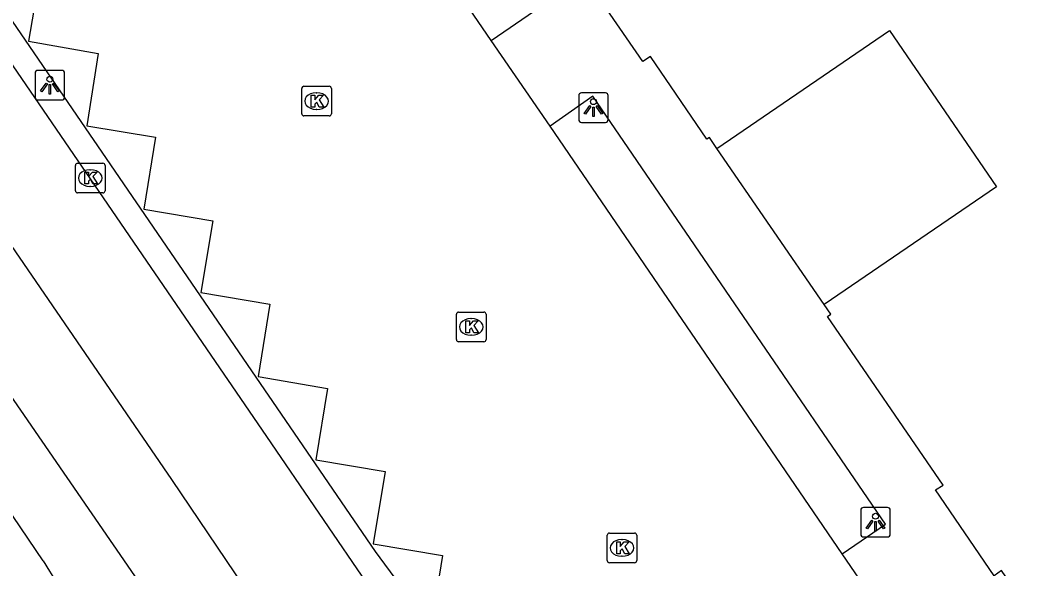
# Model space of a CAD drawing. Extents: x 155275 to 156263, y 382654 to 383635.
# Drawn here: x 155775.02 to 155809.33, y 383122.29 to 383140.81 of the extents above; entities that cross this region are included whole.
import ezdxf

# ---------------------------------------------------------------- set-up
doc = ezdxf.new("R2010")
doc.units = 0
for name, color, linetype in [('IMGEO_Berm_groen', 7, 'Continuous'), ('IMGEO_Hek', 7, 'Continuous'), ('IMGEO_Kolk', 7, 'Continuous'), ('IMGEO_Lichtpunt', 7, 'Continuous'), ('IMGEO_Pand', 7, 'Continuous'), ('IMGEO_Parkeervlak_open', 7, 'Continuous'), ('IMGEO_Rijbaan_lokaal_gesloten', 7, 'Continuous'), ('IMGEO_Voetpad_open', 7, 'Continuous'), ('IMGEO_Waterloop', 7, 'Continuous')]:
    doc.layers.add(name, color=color, linetype=linetype)

msp = doc.modelspace()

# ---------------------------------------------------------------- linework, layer by layer
at = {"layer": 'IMGEO_Berm_groen'}
msp.add_lwpolyline([(155784.54, 383114.753), (155782.141, 383117.324), (155758.409, 383151.79)], dxfattribs=at)
at = {"layer": 'IMGEO_Hek'}
msp.add_lwpolyline([(155766.524, 383152.779), (155786.998, 383122.868), (155788.645, 383120.644), (155788.886, 383120.367)], dxfattribs=at)
at = {"layer": 'IMGEO_Kolk'}
for p, q in [((155784.519, 383137.651), (155784.519, 383138.503)), ((155784.594, 383138.577), (155785.446, 383138.577)), ((155785.007, 383138.357), (155785.032, 383138.357)), ((155785.52, 383138.503), (155785.52, 383137.651)), ((155785.446, 383137.577), (155784.594, 383137.577)), ((155785.03, 383137.797), (155785.005, 383137.797)), ((155776.879, 383135.054), (155776.879, 383135.906)), ((155776.954, 383135.98), (155777.806, 383135.98)), ((155777.88, 383135.906), (155777.88, 383135.054)), ((155777.367, 383135.76), (155777.392, 383135.76)), ((155777.39, 383135.2), (155777.365, 383135.2)), ((155777.806, 383134.98), (155776.954, 383134.98)), ((155789.742, 383130.028), (155789.742, 383130.88)), ((155789.817, 383130.954), (155790.669, 383130.954)), ((155790.23, 383130.734), (155790.255, 383130.734)), ((155790.743, 383130.88), (155790.743, 383130.028)), ((155790.253, 383130.174), (155790.228, 383130.174)), ((155790.669, 383129.954), (155789.817, 383129.954)), ((155794.908, 383123.493), (155795.76, 383123.493)), ((155794.833, 383122.567), (155794.833, 383123.419)), ((155795.321, 383123.273), (155795.346, 383123.273)), ((155795.834, 383123.419), (155795.834, 383122.567)), ((155795.76, 383122.493), (155794.908, 383122.493)), ((155795.344, 383122.713), (155795.319, 383122.713))]:
    msp.add_line(p, q, dxfattribs=at)
for points in [[(155784.519, 383137.651), (155784.519, 383138.503)], [(155784.594, 383138.577), (155785.446, 383138.577)], [(155784.84, 383138.277), (155784.963, 383138.277), (155784.963, 383138.126), (155785.093, 383138.277), (155785.257, 383138.277), (155785.111, 383138.126), (155785.264, 383137.877), (155785.112, 383137.877), (155785.027, 383138.041), (155784.963, 383137.974), (155784.963, 383137.877), (155784.84, 383137.877), (155784.84, 383138.277)], [(155785.52, 383138.503), (155785.52, 383137.651)], [(155785.446, 383137.577), (155784.594, 383137.577)], [(155776.879, 383135.054), (155776.879, 383135.906)], [(155776.954, 383135.98), (155777.806, 383135.98)], [(155777.88, 383135.906), (155777.88, 383135.054)], [(155777.2, 383135.68), (155777.323, 383135.68), (155777.323, 383135.529), (155777.453, 383135.68), (155777.617, 383135.68), (155777.471, 383135.529), (155777.624, 383135.28), (155777.472, 383135.28), (155777.387, 383135.444), (155777.323, 383135.377), (155777.323, 383135.28), (155777.2, 383135.28), (155777.2, 383135.68)], [(155777.806, 383134.98), (155776.954, 383134.98)], [(155789.742, 383130.028), (155789.742, 383130.88)], [(155789.817, 383130.954), (155790.669, 383130.954)], [(155790.743, 383130.88), (155790.743, 383130.028)], [(155790.063, 383130.654), (155790.186, 383130.654), (155790.186, 383130.503), (155790.316, 383130.654), (155790.48, 383130.654), (155790.334, 383130.503), (155790.487, 383130.254), (155790.335, 383130.254), (155790.25, 383130.418), (155790.186, 383130.351), (155790.186, 383130.254), (155790.063, 383130.254), (155790.063, 383130.654)], [(155790.669, 383129.954), (155789.817, 383129.954)], [(155794.908, 383123.493), (155795.76, 383123.493)], [(155794.833, 383122.567), (155794.833, 383123.419)], [(155795.154, 383123.193), (155795.277, 383123.193), (155795.277, 383123.042), (155795.407, 383123.193), (155795.571, 383123.193), (155795.425, 383123.042), (155795.578, 383122.793), (155795.426, 383122.793), (155795.341, 383122.957), (155795.277, 383122.89), (155795.277, 383122.793), (155795.154, 383122.793), (155795.154, 383123.193)], [(155795.834, 383123.419), (155795.834, 383122.567)], [(155795.76, 383122.493), (155794.908, 383122.493)]]:
    msp.add_lwpolyline(points, dxfattribs=at)
for centre, start, end in [((155784.596, 383138.501), 91.552, 178.448), ((155784.596, 383138.501), 91.552, 178.448), ((155785.444, 383138.501), 1.552, 88.448), ((155785.444, 383138.501), 1.552, 88.448), ((155784.596, 383137.653), 181.552, 268.448), ((155784.596, 383137.653), 181.552, 268.448), ((155785.444, 383137.653), 271.552, 358.448), ((155785.444, 383137.653), 271.552, 358.448), ((155776.956, 383135.904), 91.552, 178.448), ((155776.956, 383135.904), 91.552, 178.448), ((155777.804, 383135.904), 1.552, 88.448), ((155777.804, 383135.904), 1.552, 88.448), ((155776.956, 383135.056), 181.552, 268.448), ((155776.956, 383135.056), 181.552, 268.448), ((155777.804, 383135.056), 271.552, 358.448), ((155777.804, 383135.056), 271.552, 358.448), ((155789.819, 383130.878), 91.552, 178.448), ((155789.819, 383130.878), 91.552, 178.448), ((155790.667, 383130.878), 1.552, 88.448), ((155790.667, 383130.878), 1.552, 88.448), ((155789.819, 383130.03), 181.552, 268.448), ((155789.819, 383130.03), 181.552, 268.448), ((155790.667, 383130.03), 271.552, 358.448), ((155790.667, 383130.03), 271.552, 358.448), ((155794.91, 383123.417), 91.552, 178.448), ((155794.91, 383123.417), 91.552, 178.448), ((155795.758, 383123.417), 1.552, 88.448), ((155795.758, 383123.417), 1.552, 88.448), ((155794.91, 383122.569), 181.552, 268.448), ((155794.91, 383122.569), 181.552, 268.448), ((155795.758, 383122.569), 271.552, 358.448), ((155795.758, 383122.569), 271.552, 358.448)]:
    msp.add_arc(centre, 0.0765, start, end, dxfattribs=at)
for centre, major_axis, ratio, start_param, end_param in [((155785.006, 383138.077), (-0.387, 0.002), 0.722429, 4.712389, 7.853982), ((155785.031, 383138.077), (-0.39, 0.002), 0.717154, 1.570796, 4.712389), ((155777.366, 383135.48), (-0.387, 0.002), 0.722429, 4.712389, 7.853982), ((155777.391, 383135.48), (-0.39, 0.002), 0.717154, 1.570796, 4.712389), ((155790.229, 383130.454), (-0.387, 0.002), 0.722429, 4.712389, 7.853982), ((155790.254, 383130.454), (-0.39, 0.002), 0.717154, 1.570796, 4.712389), ((155795.32, 383122.993), (-0.387, 0.002), 0.722429, 4.712389, 7.853982), ((155795.345, 383122.993), (-0.39, 0.002), 0.717154, 1.570796, 4.712389)]:
    msp.add_ellipse(centre, major_axis=major_axis, ratio=ratio, start_param=start_param, end_param=end_param, dxfattribs=at)
at = {"layer": 'IMGEO_Lichtpunt'}
for p, q in [((155775.518, 383139.02), (155775.518, 383138.213)), ((155775.518, 383139.02), (155775.518, 383138.213)), ((155776.42, 383139.115), (155775.612, 383139.115)), ((155776.42, 383139.115), (155775.612, 383139.115)), ((155776.514, 383138.213), (155776.514, 383139.02)), ((155776.514, 383138.213), (155776.514, 383139.02)), ((155793.871, 383138.262), (155793.871, 383137.455)), ((155793.871, 383138.262), (155793.871, 383137.455)), ((155794.773, 383138.357), (155793.965, 383138.357)), ((155794.773, 383138.357), (155793.965, 383138.357)), ((155794.867, 383137.455), (155794.867, 383138.262)), ((155794.867, 383137.455), (155794.867, 383138.262)), ((155775.612, 383138.119), (155776.42, 383138.119)), ((155775.612, 383138.119), (155776.42, 383138.119)), ((155793.965, 383137.361), (155794.773, 383137.361)), ((155793.965, 383137.361), (155794.773, 383137.361)), ((155803.393, 383124.263), (155803.393, 383123.456)), ((155803.393, 383124.263), (155803.393, 383123.456)), ((155804.295, 383124.358), (155803.487, 383124.358)), ((155804.295, 383124.358), (155803.487, 383124.358)), ((155804.389, 383123.456), (155804.389, 383124.263)), ((155804.389, 383123.456), (155804.389, 383124.263)), ((155803.487, 383123.362), (155804.295, 383123.362)), ((155803.487, 383123.362), (155804.295, 383123.362))]:
    msp.add_line(p, q, dxfattribs=at)
for points in [[(155775.892, 383138.684), (155775.931, 383138.656), (155775.743, 383138.394), (155775.705, 383138.421), (155775.892, 383138.684)], [(155775.994, 383138.636), (155776.041, 383138.636), (155776.041, 383138.314), (155775.994, 383138.314), (155775.994, 383138.636)], [(155776.104, 383138.656), (155776.142, 383138.683), (155776.329, 383138.421), (155776.29, 383138.393), (155776.104, 383138.656)], [(155794.245, 383137.926), (155794.284, 383137.898), (155794.096, 383137.636), (155794.058, 383137.663), (155794.245, 383137.926)], [(155794.457, 383137.898), (155794.495, 383137.925), (155794.682, 383137.663), (155794.643, 383137.635), (155794.457, 383137.898)], [(155794.347, 383137.878), (155794.394, 383137.878), (155794.394, 383137.556), (155794.347, 383137.556), (155794.347, 383137.878)], [(155803.767, 383123.927), (155803.806, 383123.899), (155803.618, 383123.637), (155803.58, 383123.664), (155803.767, 383123.927)], [(155803.869, 383123.879), (155803.916, 383123.879), (155803.916, 383123.557), (155803.869, 383123.557), (155803.869, 383123.879)], [(155803.979, 383123.899), (155804.017, 383123.926), (155804.204, 383123.664), (155804.165, 383123.636), (155803.979, 383123.899)]]:
    msp.add_lwpolyline(points, dxfattribs=at)
for centre in [(155776.017, 383138.818), (155794.37, 383138.06), (155803.892, 383124.061)]:
    msp.add_circle(centre, 0.0994, dxfattribs=at)
for centre, start, end in [((155775.612, 383139.02), 90, 180), ((155775.612, 383139.02), 90, 180), ((155776.42, 383139.02), 0, 90), ((155776.42, 383139.02), 0, 90), ((155793.965, 383138.262), 90, 180), ((155793.965, 383138.262), 90, 180), ((155794.773, 383138.262), 0, 90), ((155794.773, 383138.262), 0, 90), ((155775.612, 383138.213), 180, 270), ((155775.612, 383138.213), 180, 270), ((155776.42, 383138.213), 270, 0), ((155776.42, 383138.213), 270, 360), ((155793.965, 383137.455), 180, 270), ((155793.965, 383137.455), 180, 270), ((155794.773, 383137.455), 270, 0), ((155794.773, 383137.455), 270, 360), ((155803.487, 383124.263), 90, 180), ((155803.487, 383124.263), 90, 180), ((155804.295, 383124.263), 0, 90), ((155804.295, 383124.263), 0, 90), ((155803.487, 383123.456), 180, 270), ((155803.487, 383123.456), 180, 270), ((155804.295, 383123.456), 270, 0), ((155804.295, 383123.456), 270, 360)]:
    msp.add_arc(centre, 0.0946, start, end, dxfattribs=at)
at = {"layer": 'IMGEO_Pand'}
for points in [[(155798.535, 383136.477), (155798.283, 383136.844), (155798.203, 383136.79), (155796.29, 383139.587), (155796.036, 383139.416), (155794.053, 383142.299), (155794.317, 383142.48), (155790.182, 383148.489)], [(155798.535, 383136.477), (155804.365, 383140.467), (155807.976, 383135.188), (155802.155, 383131.212)], [(155810.318, 383119.059), (155808.143, 383122.233), (155807.894, 383122.052), (155805.916, 383124.959), (155806.176, 383125.114), (155802.277, 383130.811), (155802.381, 383130.883), (155802.155, 383131.212)]]:
    msp.add_lwpolyline(points, dxfattribs=at)
at = {"layer": 'IMGEO_Parkeervlak_open'}
for points in [[(155790.911, 383140.128), (155781.465, 383153.946)], [(155775.716, 383142.535), (155775.295, 383140.106), (155777.652, 383139.687), (155777.259, 383137.245), (155779.579, 383136.861), (155779.193, 383134.427), (155781.52, 383134.035), (155781.115, 383131.62), (155783.442, 383131.225), (155783.045, 383128.777), (155785.395, 383128.378), (155784.995, 383125.961), (155787.34, 383125.57), (155786.932, 383123.131), (155789.271, 383122.733), (155788.886, 383120.367)], [(155802.77, 383122.798), (155792.908, 383137.228)]]:
    msp.add_lwpolyline(points, dxfattribs=at)
at = {"layer": 'IMGEO_Rijbaan_lokaal_gesloten'}
for points in [[(155758.059, 383157.486), (155780.119, 383125.298), (155783.179, 383120.765), (155786.155, 383116.74), (155790.154, 383112.31)], [(155786.878, 383121.572), (155783.337, 383126.756), (155768.25, 383148.807), (155765.932, 383152.187)]]:
    msp.add_lwpolyline(points, dxfattribs=at)
at = {"layer": 'IMGEO_Voetpad_open'}
for points in [[(155790.911, 383140.128), (155792.378, 383141.131), (155782.933, 383154.947), (155781.465, 383153.946)], [(155792.908, 383137.228), (155790.911, 383140.128)], [(155802.77, 383122.798), (155804.227, 383123.794), (155794.349, 383138.244), (155792.908, 383137.228)], [(155802.155, 383131.212), (155798.535, 383136.477)], [(155804.766, 383119.862), (155802.77, 383122.798)]]:
    msp.add_lwpolyline(points, dxfattribs=at)
at = {"layer": 'IMGEO_Waterloop'}
msp.add_lwpolyline([(155775.795, 383122.56), (155770.924, 383129.726), (155757.458, 383149.304), (155756.826, 383149.866), (155756.358, 383150.604)], dxfattribs=at)
msp.add_arc((155822.684, 383150.515), 54.59, 210.8038, 238.4698, dxfattribs=at)

doc.saveas('drawing.dxf')
